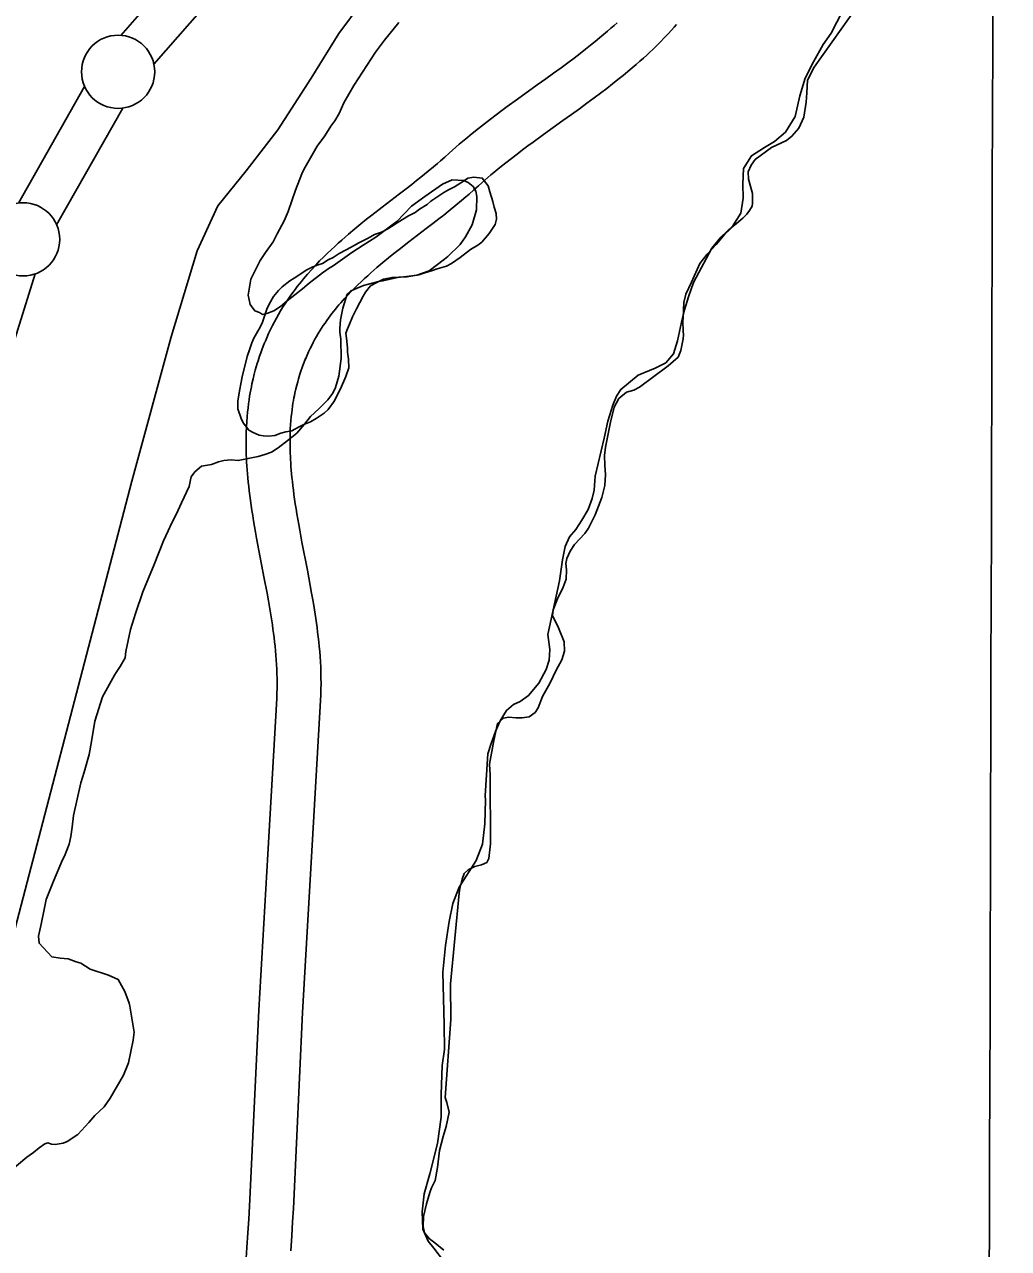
# Model space of a CAD drawing. Extents: x 3161564 to 3199464, y 849354 to 874788.
# Drawn here: x 3175603 to 3176275, y 868553 to 869390 of the extents above; entities that cross this region are included whole.
import ezdxf

# ---------------------------------------------------------------- set-up
doc = ezdxf.new("R2010")
doc.units = 0
for name, color, linetype in [('V-GRID-MAJR', 7, 'Continuous'), ('V-LEVE-TOET', 7, 'Continuous'), ('V-ROAD-CNTR', 7, 'Continuous'), ('V-SITE-VEGE', 7, 'Continuous'), ('V-SURV-LINE', 7, 'Continuous'), ('V-TOPO-SHOR', 7, 'Continuous')]:
    doc.layers.add(name, color=color, linetype=linetype)

msp = doc.modelspace()

# ---------------------------------------------------------------- linework, layer by layer
at = {"layer": 'V-GRID-MAJR'}
msp.add_spline([(3176222.14, 854791.12), (3176239.77, 860850.55), (3176257.4, 866913.07), (3176275.04, 872975.63), (3176275.05, 872978.67)], degree=3, dxfattribs=at)
at = {"layer": 'V-LEVE-TOET'}
msp.add_lwpolyline([(3175359.1, 867715.43), (3175439.31, 868019.7), (3175514.07, 868356.54), (3175516.81, 868380.59), (3175519.54, 868418.55), (3175524.06, 868459.79), (3175578.5, 868705.13), (3175675.95, 869077.67), (3175702.8, 869176.2), (3175720.71, 869235.13), (3175734.74, 869265.75), (3175754.17, 869289.67), (3175775.73, 869317.67), (3175798.58, 869353.05), (3175817.52, 869383.51), (3175913.2, 869512.25), (3175927.73, 869536.49), (3175937.51, 869556.47)], dxfattribs=at)
at = {"layer": 'V-ROAD-CNTR'}
for points in [[(3175767.03, 869172.86), (3175768.22, 869175.68), (3175769.51, 869178.55), (3175770.82, 869181.33), (3175772.16, 869184.02), (3175773.51, 869186.63), (3175774.88, 869189.16), (3175776.27, 869191.61), (3175777.67, 869193.98), (3175779.08, 869196.28), (3175780.5, 869198.52), (3175781.92, 869200.69), (3175783.35, 869202.79), (3175784.77, 869204.83), (3175786.2, 869206.81), (3175787.63, 869208.73), (3175789.06, 869210.6), (3175790.48, 869212.42), (3175791.9, 869214.18), (3175793.32, 869215.9), (3175794.72, 869217.57), (3175796.14, 869219.22), (3175798.91, 869222.34), (3175801.66, 869225.32), (3175804.36, 869228.14), (3175807.02, 869230.83), (3175809.63, 869233.39), (3175812.17, 869235.82), (3175814.66, 869238.14), (3175817.09, 869240.35), (3175819.47, 869242.47), (3175821.78, 869244.49), (3175824.05, 869246.45), (3175828.41, 869250.12), (3175832.55, 869253.52), (3175836.45, 869256.65), (3175840.12, 869259.56), (3175846.98, 869264.9), (3175858.94, 869274.1), (3175863.39, 869277.52), (3175867.24, 869280.51), (3175870.58, 869283.13), (3175873.46, 869285.41), (3175878.49, 869289.46), (3175882.18, 869292.51), (3175884.91, 869294.81), (3175886.92, 869296.53), (3175889.93, 869299.16), (3175892.94, 869301.86), (3175895.19, 869303.89), (3175897.47, 869305.91), (3175899.73, 869307.87), (3175901.97, 869309.79), (3175904.2, 869311.67), (3175908.56, 869315.26), (3175912.83, 869318.69), (3175916.99, 869321.95), (3175921.03, 869325.07), (3175924.96, 869328.04), (3175928.77, 869330.88), (3175932.48, 869333.62), (3175939.64, 869338.82), (3175953.02, 869348.42), (3175958.83, 869352.58), (3175964.24, 869356.48), (3175969.27, 869360.14), (3175973.93, 869363.58), (3175978.27, 869366.83), (3175982.29, 869369.89), (3175986.02, 869372.79), (3175989.48, 869375.52), (3175992.68, 869378.11), (3175995.66, 869380.56), (3175998.41, 869382.88), (3176000.97, 869385.08), (3176003.34, 869387.15), (3176005.54, 869389.12), (3176007.58, 869390.98)], [(3175794.64, 869161.14), (3175795.72, 869163.68), (3175796.77, 869166.01), (3175797.83, 869168.26), (3175798.91, 869170.44), (3175800.01, 869172.55), (3175801.12, 869174.61), (3175802.25, 869176.6), (3175803.39, 869178.54), (3175804.54, 869180.42), (3175805.7, 869182.25), (3175806.87, 869184.03), (3175808.05, 869185.76), (3175809.23, 869187.45), (3175810.41, 869189.09), (3175811.6, 869190.69), (3175812.79, 869192.25), (3175813.99, 869193.77), (3175815.18, 869195.26), (3175816.37, 869196.71), (3175817.56, 869198.12), (3175818.73, 869199.48), (3175821.14, 869202.2), (3175823.52, 869204.77), (3175825.87, 869207.22), (3175828.19, 869209.58), (3175830.49, 869211.83), (3175832.76, 869214), (3175834.99, 869216.07), (3175837.18, 869218.07), (3175839.33, 869219.99), (3175841.44, 869221.84), (3175843.49, 869223.6), (3175847.59, 869227.04), (3175851.47, 869230.23), (3175855.16, 869233.2), (3175858.66, 869235.97), (3175865.34, 869241.18), (3175877.23, 869250.32), (3175881.73, 869253.78), (3175885.69, 869256.85), (3175889.14, 869259.56), (3175892.19, 869261.97), (3175897.45, 869266.21), (3175901.39, 869269.46), (3175904.33, 869271.94), (3175906.55, 869273.84), (3175909.82, 869276.7), (3175913, 869279.56), (3175915.17, 869281.51), (3175917.26, 869283.35), (3175919.33, 869285.16), (3175921.39, 869286.92), (3175923.41, 869288.62), (3175927.49, 869291.99), (3175931.49, 869295.2), (3175935.4, 869298.27), (3175939.23, 869301.22), (3175942.98, 869304.05), (3175946.64, 869306.79), (3175950.21, 869309.41), (3175957.2, 869314.5), (3175970.49, 869324.03), (3175976.34, 869328.22), (3175981.84, 869332.18), (3175987, 869335.94), (3175991.83, 869339.51), (3175996.35, 869342.89), (3176000.58, 869346.11), (3176004.52, 869349.17), (3176008.21, 869352.09), (3176011.65, 869354.87), (3176014.85, 869357.51), (3176017.84, 869360.02), (3176020.62, 869362.41), (3176023.22, 869364.68), (3176025.63, 869366.84), (3176027.88, 869368.89), (3176029.98, 869370.84), (3176031.94, 869372.68), (3176033.78, 869374.46), (3176037.14, 869377.77), (3176040.06, 869380.75), (3176042.59, 869383.4), (3176044.78, 869385.77), (3176046.68, 869387.86), (3176048.28, 869389.66)], [(3175753.84, 868543.21), (3175754.64, 868553.95), (3175755.32, 868564.02), (3175755.92, 868573.46), (3175756.43, 868582.27), (3175762.79, 868716.19), (3175768.9, 868822.81), (3175775.01, 868929.28), (3175775.18, 868932.79), (3175775.28, 868936.17), (3175775.31, 868939.52), (3175775.29, 868942.83), (3175775.21, 868946.09), (3175775.09, 868949.32), (3175774.92, 868952.51), (3175774.72, 868955.65), (3175774.48, 868958.76), (3175774.21, 868961.83), (3175773.9, 868964.86), (3175773.57, 868967.85), (3175773.22, 868970.81), (3175772.85, 868973.73), (3175772.46, 868976.61), (3175772.05, 868979.43), (3175771.19, 868985.07), (3175770.29, 868990.54), (3175769.36, 868995.86), (3175768.43, 869001.04), (3175766.52, 869011.17), (3175762.83, 869030.34), (3175761.25, 869038.81), (3175760.53, 869042.82), (3175759.84, 869046.71), (3175759.21, 869050.48), (3175758.61, 869054.15), (3175758.05, 869057.71), (3175757.54, 869061.17), (3175757.07, 869064.53), (3175756.63, 869067.8), (3175756.24, 869070.97), (3175755.89, 869074.05), (3175755.57, 869077.04), (3175755.28, 869079.95), (3175755.04, 869082.77), (3175754.82, 869085.51), (3175754.64, 869088.16), (3175754.48, 869090.74), (3175754.36, 869093.25), (3175754.26, 869095.68), (3175754.18, 869098.04), (3175754.14, 869100.33), (3175754.11, 869102.59), (3175754.12, 869106.86), (3175754.21, 869110.92), (3175754.36, 869114.73), (3175754.57, 869118.32), (3175754.82, 869121.68), (3175755.11, 869124.85), (3175755.44, 869127.82), (3175755.79, 869130.61), (3175756.15, 869133.22), (3175756.53, 869135.68), (3175756.92, 869137.99), (3175757.32, 869140.15), (3175757.71, 869142.18), (3175758.12, 869144.13), (3175758.91, 869147.65), (3175759.68, 869150.79), (3175760.41, 869153.53), (3175761.08, 869155.92), (3175761.71, 869158.02), (3175762.29, 869159.9), (3175763.34, 869163.06), (3175764.18, 869165.48), (3175764.85, 869167.32), (3175765.88, 869170.01), (3175766.92, 869172.6)], [(3175784.56, 868551.82), (3175785.26, 868562.06), (3175785.86, 868571.65), (3175786.39, 868580.69), (3175792.75, 868714.62), (3175798.85, 868821.09), (3175804.97, 868927.71), (3175805.16, 868931.65), (3175805.27, 868935.6), (3175805.31, 868939.47), (3175805.28, 868943.27), (3175805.2, 868947), (3175805.06, 868950.66), (3175804.87, 868954.26), (3175804.64, 868957.79), (3175804.38, 868961.25), (3175804.07, 868964.65), (3175803.74, 868967.99), (3175803.38, 868971.27), (3175802.99, 868974.49), (3175802.59, 868977.65), (3175802.17, 868980.76), (3175801.73, 868983.83), (3175800.81, 868989.78), (3175799.87, 868995.54), (3175798.9, 869001.1), (3175797.93, 869006.48), (3175795.99, 869016.78), (3175792.3, 869035.93), (3175790.76, 869044.22), (3175790.06, 869048.07), (3175789.41, 869051.79), (3175788.8, 869055.39), (3175788.24, 869058.87), (3175787.71, 869062.22), (3175787.23, 869065.46), (3175786.79, 869068.6), (3175786.39, 869071.62), (3175786.03, 869074.54), (3175785.7, 869077.36), (3175785.41, 869080.09), (3175785.16, 869082.72), (3175784.93, 869085.26), (3175784.74, 869087.72), (3175784.57, 869090.1), (3175784.44, 869092.39), (3175784.33, 869094.61), (3175784.24, 869096.75), (3175784.17, 869098.83), (3175784.13, 869100.83), (3175784.11, 869102.73), (3175784.12, 869106.51), (3175784.19, 869110), (3175784.32, 869113.27), (3175784.5, 869116.32), (3175784.72, 869119.17), (3175784.96, 869121.84), (3175785.24, 869124.33), (3175785.53, 869126.66), (3175785.83, 869128.85), (3175786.15, 869130.89), (3175786.47, 869132.8), (3175786.8, 869134.59), (3175787.13, 869136.27), (3175787.44, 869137.8), (3175788.11, 869140.79), (3175788.75, 869143.35), (3175789.34, 869145.6), (3175789.9, 869147.56), (3175790.41, 869149.28), (3175790.86, 869150.74), (3175791.75, 869153.42), (3175792.43, 869155.39), (3175792.96, 869156.83), (3175793.81, 869159.07), (3175794.75, 869161.41)]]:
    msp.add_lwpolyline(points, dxfattribs=at)
msp.add_spline([(3176214.44, 872287.97), (3176116.81, 871676.86), (3176098.39, 871490.94), (3176090.67, 871415.87), (3176074.08, 871299.53), (3176058.21, 871187.52), (3176040.22, 871070.24), (3175999.55, 870899.04), (3175937.93, 870603.4), (3175884.93, 870365.76), (3175824.81, 870091.45), (3175789.97, 869942.79), (3175763.65, 869809.98), (3175731.11, 869705.44), (3175702.31, 869636.88), (3175675.03, 869598.47), (3175630.99, 869537.22), (3175579.38, 869482.41), (3175530.47, 869432.74), (3175484.14, 869377.74), (3175466.82, 869337.15), (3175448.87, 869288.95), (3175412.84, 869163.34), (3175354.17, 868894.67), (3175303.09, 868660.04), (3175288.27, 868568.95), (3175271.58, 868449.01), (3175249.11, 868331.03), (3175221.75, 868196.01), (3175175.82, 868026.92), (3175130.08, 867866.97), (3175087.93, 867676.37), (3175040.19, 867488.06), (3174985.36, 867232.29), (3174937.6, 866993.63), (3174859.65, 866658.78), (3174804.6, 866380.11), (3174764.51, 866230.53), (3174736.38, 866088.41)], degree=3, dxfattribs=at)
at = {"layer": 'V-SITE-VEGE'}
for points in [[(3176161.71, 869398.95), (3176153.76, 869383.87), (3176148.29, 869376.01), (3176141.7, 869364.28), (3176136.11, 869353.06), (3176132.39, 869341.09), (3176129.17, 869326.88), (3176122.58, 869316.15), (3176115.24, 869309.79), (3176108.27, 869305.79), (3176099.43, 869300.04), (3176093.96, 869291.31), (3176093.48, 869280.6), (3176093.74, 869271.13), (3176092.13, 869260.91), (3176086.66, 869252.17), (3176078.45, 869244.31), (3176072.36, 869236.82), (3176059.81, 869213.38), (3176056.33, 869203.66), (3176053.73, 869194.68), (3176051.62, 869186.33), (3176048.77, 869173.61), (3176046.05, 869164.63), (3176040.82, 869158.52), (3176033.72, 869154.9), (3176022.02, 869150.15), (3176010.07, 869140.41), (3176007.21, 869135.79), (3176004.6, 869129.68), (3176001.25, 869118.59), (3175998.78, 869106.99), (3175992.71, 869081.07), (3175991.85, 869071.47), (3175990.49, 869065.86), (3175987.76, 869058.38), (3175983.54, 869051.02), (3175979.31, 869044.66), (3175975.08, 869039.67), (3175972.1, 869032.94), (3175970.24, 869023.96), (3175968.27, 869009.63), (3175960.23, 868972.85), (3175961.61, 868962.64), (3175961.25, 868955.29), (3175959.14, 868949.05), (3175954.04, 868939.7), (3175947.08, 868931.21), (3175941.48, 868927.09), (3175936.87, 868924.97), (3175932.14, 868920.98), (3175927.79, 868913.87), (3175924.56, 868906.63), (3175921.58, 868898.53), (3175919.23, 868891.3), (3175917.4, 868862.76), (3175917.78, 868859.77), (3175917.3, 868843.44), (3175915.7, 868829.73), (3175911.23, 868818.39), (3175899.67, 868800.3), (3175895.45, 868789.2), (3175892.85, 868776.74), (3175890.26, 868760.29), (3175888.42, 868742.21), (3175889.47, 868706.08), (3175889.62, 868689.26), (3175888.01, 868678.41), (3175887.42, 868658.47), (3175887.45, 868643.02), (3175884.98, 868625.2), (3175879.65, 868604.38), (3175875.81, 868590.67), (3175874.46, 868578.33), (3175874.97, 868566.61), (3175878.48, 868558.4), (3175882.34, 868553.67), (3175888.96, 868544.83)], [(3175756.85, 869198.33), (3175755.59, 869204.83), (3175757.26, 869215.77), (3175763.75, 869228.58), (3175767.25, 869233.84), (3175772.49, 869241.32), (3175775.43, 869246.6), (3175780.14, 869255.5), (3175782.83, 869261.92), (3175787.95, 869276.44), (3175792.15, 869287.61), (3175793.63, 869290.67), (3175802.73, 869306.51), (3175807.96, 869313.7), (3175812.06, 869320.37), (3175814.68, 869323.97), (3175817.61, 869328.97), (3175820.87, 869336.21), (3175827.63, 869348.16), (3175842.51, 869370.9), (3175848.62, 869378.93), (3175858.47, 869391.09)], [(3175616.03, 868784.89), (3175617.6, 868791.89), (3175622.4, 868804.45), (3175628.65, 868818.95), (3175630.12, 868821.45), (3175633.12, 868829.54), (3175634.37, 868834.86), (3175635.36, 868841.32), (3175636.11, 868849.18), (3175641.13, 868871.59), (3175643.56, 868878.85), (3175646.93, 868890.88), (3175648.55, 868899.86), (3175650.84, 868913.6), (3175656.02, 868930.37), (3175664.24, 868945.1), (3175665.41, 868947.05), (3175668.04, 868950.93), (3175671.56, 868957.04), (3175671.94, 868961.25), (3175675.11, 868976.38), (3175678.46, 868987.29), (3175683.59, 869002.09), (3175691.34, 869020.78), (3175697.63, 869036.96), (3175700.88, 869043.64), (3175703.27, 869049.22), (3175706.5, 869055.34), (3175710.06, 869062.86), (3175715.1, 869074), (3175716.05, 869078.49), (3175716.67, 869080.72), (3175719, 869084.05), (3175723.59, 869087.88), (3175730.38, 869089.13), (3175735.21, 869090.99), (3175738.89, 869091.75), (3175743.96, 869092.2), (3175748.74, 869091.8), (3175762.32, 869094.59), (3175766.86, 869095.89), (3175771.4, 869097.47), (3175775.97, 869100.46), (3175783.14, 869105.93), (3175788.88, 869110.58), (3175794.09, 869116.65), (3175798.15, 869121.91), (3175803.91, 869127.13), (3175809.96, 869133.18), (3175813.45, 869137.88), (3175815.23, 869141.78), (3175817.37, 869149.34), (3175819.06, 869161.4), (3175818.81, 869174.64), (3175818.07, 869179.45), (3175818.13, 869181.98), (3175818.55, 869187.88), (3175820.15, 869196.01), (3175823.19, 869205.51), (3175825.48, 869207.43), (3175828.33, 869208.77), (3175834.3, 869211.45), (3175844.5, 869214.03), (3175847.61, 869214.52), (3175857.52, 869216.82), (3175863.73, 869217.52), (3175870.79, 869218.49), (3175879.3, 869221.38), (3175889.62, 869229.31), (3175891.92, 869231.23), (3175900.28, 869239.48), (3175904.06, 869244.74), (3175908.47, 869252.8), (3175911.53, 869263.15), (3175911.73, 869272.15), (3175910.98, 869275.83), (3175909.36, 869278.97), (3175905.77, 869281.87), (3175902.7, 869283.06), (3175894.82, 869283.53), (3175888.28, 869280.58), (3175876.26, 869272.14), (3175867.1, 869265.59), (3175857, 869255.13), (3175854.7, 869253.21), (3175842.67, 869244.48), (3175834.1, 869239.05), (3175826.38, 869233.88), (3175813.5, 869224.89), (3175810.93, 869223.25), (3175806.34, 869219.98), (3175797.17, 869212.88), (3175792.58, 869209.04), (3175782.25, 869200.83), (3175777.65, 869197), (3175773.08, 869194.01), (3175768.25, 869192.15), (3175765.42, 869191.65), (3175763.2, 869192.83), (3175760.13, 869194.03), (3175756.85, 869198.33)], [(3175589.86, 868603.61), (3175604.22, 868615.66), (3175608.79, 868618.94), (3175612.81, 868622.22), (3175616.54, 868624.95), (3175618.52, 868625.47), (3175621.03, 868624.57), (3175623.57, 868624.51), (3175629.22, 868625.22), (3175631.78, 868626.57), (3175639.21, 868631.18), (3175646.72, 868639.45), (3175650.77, 868644.15), (3175657.1, 868650.19), (3175661.18, 868656.01), (3175670.28, 868671.85), (3175673.85, 868680.21), (3175677.03, 868695.62), (3175677.72, 868701.24), (3175674.75, 868719.05), (3175674.24, 868721.03), (3175671.33, 868728.98), (3175666.73, 868737.25), (3175660.04, 868740.22), (3175647.46, 868744.18), (3175641.09, 868748.27), (3175638.01, 868749.18), (3175632.43, 868751.28), (3175627.09, 868751.69), (3175621.48, 868752.67), (3175612.68, 868761.88), (3175612.23, 868766.68), (3175614.12, 868775.08), (3175616.03, 868784.89)]]:
    msp.add_lwpolyline(points, dxfattribs=at)
at = {"layer": 'V-SURV-LINE'}
for points in [[(3175668.5, 869382.32), (3175733.97, 869457.26)], [(3175756.55, 869437.51), (3175691.08, 869362.57)], [(3175598.56, 869267.69), (3175643.75, 869347.42)], [(3175669.85, 869332.63), (3175624.66, 869252.9)], [(3175610.09, 869219.36), (3175575.41, 869108.8)]]:
    msp.add_lwpolyline(points, dxfattribs=at)
for centre in [(3175666.65, 869357.4), (3175601.76, 869242.92)]:
    msp.add_circle(centre, 25, dxfattribs=at)
at = {"layer": 'V-TOPO-SHOR'}
for points in [[(3176173.1, 869403.87), (3176142.26, 869360.58), (3176137.67, 869351.73), (3176137.31, 869343), (3176136.82, 869336.77), (3176135.21, 869326.43), (3176131.73, 869318.94), (3176127.01, 869313.33), (3176123.27, 869310.46), (3176113.06, 869305.71), (3176101.86, 869297.47), (3176099.25, 869293.6), (3176097.14, 869288.99), (3176097.39, 869284.13), (3176100.15, 869274.29), (3176100.04, 869267.68), (3176099.79, 869265.56), (3176098.05, 869262.57), (3176096.31, 869260.2), (3176093.45, 869257.33), (3176087.72, 869252.59), (3176081.12, 869246.47), (3176075.4, 869239.48), (3176069.18, 869232.75), (3176064.08, 869226.38), (3176058.37, 869213.66), (3176054.52, 869205.56), (3176053.16, 869199.7), (3176052.8, 869189.23), (3176052.55, 869187.11), (3176052.69, 869180.26), (3176052.94, 869177.76), (3176052.7, 869174.9), (3176051.09, 869166.92), (3176049.23, 869162.31), (3176042.38, 869156.44), (3176022.84, 869141.83), (3176018.98, 869139.96), (3176014, 869138.46), (3176008.89, 869134.08), (3176005.66, 869128.22), (3176003.19, 869118), (3175999.6, 869100.93), (3175998.98, 869095.19), (3175999.12, 869088.46), (3175999.62, 869082.23), (3175999.14, 869074.63), (3175997.28, 869066.53), (3175992.69, 869054.68), (3175988.09, 869045.46), (3175985.6, 869041.96), (3175978.39, 869034.48), (3175975.53, 869029.74), (3175973.29, 869024.87), (3175972.67, 869021.38), (3175972.93, 869017.02), (3175972.69, 869010.79), (3175970.83, 869005.18), (3175966.85, 868997.32), (3175964, 868989.84), (3175963.51, 868985.85), (3175967.51, 868977.51), (3175971.51, 868967.92), (3175971.64, 868961.57), (3175969.78, 868955.71), (3175965.93, 868948.47), (3175961.83, 868939.87), (3175956.74, 868930.52), (3175953.63, 868922.78), (3175951.52, 868919.67), (3175947.41, 868916.67), (3175942.8, 868915.92), (3175938.69, 868915.91), (3175933.45, 868916.4), (3175930.09, 868915.77), (3175925.86, 868912.03), (3175923.38, 868900.43), (3175920.42, 868884.36), (3175920.8, 868876.88), (3175921.12, 868829.78), (3175919.89, 868819.8), (3175918.65, 868817.06), (3175914.91, 868815.56), (3175910.3, 868814.31), (3175905.82, 868812.06), (3175903.21, 868809.69), (3175901.84, 868805.7), (3175900.23, 868799.34), (3175899.61, 868796.1), (3175893.85, 868734.28), (3175893.89, 868709.86)], [(3175754.9, 869162.9), (3175756.71, 869168.2), (3175757.93, 869172.12), (3175759.41, 869175.46), (3175762.06, 869180.19), (3175763.81, 869182.96), (3175765.3, 869186.3), (3175767.12, 869191.89), (3175768.32, 869195.24), (3175769.81, 869198.59), (3175772.75, 869203.87), (3175776.22, 869208.01), (3175778.81, 869210.49), (3175783.98, 869214.59), (3175786.84, 869216.49), (3175795.7, 869222.2), (3175799.68, 869224.08), (3175803.38, 869225.4), (3175806.21, 869226.46), (3175810.21, 869228.9), (3175813.63, 869230.51), (3175817.64, 869233.23), (3175822.48, 869235.66), (3175827.9, 869238.63), (3175830.75, 869240.25), (3175833.88, 869241.87), (3175837.59, 869243.75), (3175841.87, 869246.19), (3175846.69, 869247.76), (3175850.4, 869249.93), (3175854.68, 869252.37), (3175857.26, 869254.28), (3175860.97, 869256.44), (3175864.97, 869258.88), (3175869.53, 869261.31), (3175872.68, 869263.49), (3175877.82, 869266.75), (3175880.41, 869268.94), (3175883.84, 869271.4), (3175889.28, 869274.93), (3175892.42, 869276.83), (3175896.4, 869278.71), (3175902.69, 869282.78), (3175905.55, 869284.69), (3175909.79, 869285.43), (3175915.41, 869284.74), (3175919.51, 869279.58), (3175920.54, 869275.33), (3175922.64, 869268.8), (3175923.67, 869264.84), (3175924.98, 869260.58), (3175925.17, 869256.64), (3175924.24, 869253), (3175920.16, 869246.9), (3175915.24, 869241.1), (3175912.37, 869238.92), (3175907.52, 869235.93), (3175900.35, 869230.47), (3175897.49, 869228.56), (3175894.34, 869226.38), (3175890.92, 869224.49), (3175884.68, 869222.67), (3175881.56, 869221.61), (3175876.18, 869220.05), (3175872.2, 869218.73), (3175864, 869217.23), (3175858.37, 869217.08), (3175853.86, 869216.91), (3175847.91, 869215.64), (3175843.36, 869213.49), (3175839.08, 869211.06), (3175835.61, 869206.91), (3175834.13, 869204.13), (3175831.78, 869199.68), (3175829.43, 869195.51), (3175828.24, 869192.73), (3175826.77, 869189.94), (3175824.68, 869184.92), (3175823.48, 869181.85), (3175822.28, 869178.78), (3175822.77, 869175.4), (3175823.46, 869168.9), (3175823.39, 869165.81), (3175824.12, 869161), (3175824.26, 869155.09), (3175822.16, 869149.22), (3175818.58, 869140.86), (3175816.23, 869136.41), (3175814.45, 869132.51), (3175810.09, 869126.7), (3175807.5, 869124.22), (3175802.06, 869120.41), (3175798.07, 869118.25), (3175793.52, 869116.38), (3175789.82, 869114.5), (3175785.25, 869112.07), (3175781.29, 869111.32), (3175777.9, 869110.55), (3175773.64, 869108.96), (3175769.4, 869108.5), (3175766.03, 869108.58)], [(3175766.03, 869108.58), (3175762.95, 869109.21), (3175759.04, 869110.99), (3175755.98, 869112.47), (3175752.16, 869117.63), (3175750.82, 869120.47), (3175748.44, 869127), (3175748.57, 869132.63), (3175749.88, 869140.49), (3175750.52, 869144.13), (3175751.48, 869148.9), (3175754.9, 869162.9)], [(3175893.89, 868709.86), (3175890.1, 868656.64), (3175891.35, 868653.03), (3175892.86, 868646.55), (3175890.75, 868636.71), (3175888.65, 868629.97), (3175886.29, 868620.37), (3175884.81, 868608.66), (3175883.21, 868599.81), (3175880.72, 868594.7), (3175879.61, 868591.58), (3175877.38, 868583.98), (3175875.39, 868575.12), (3175875.03, 868568.39), (3175875.91, 868564.16), (3175879.53, 868560.05), (3175883.15, 868557.32), (3175889.14, 868552.22)]]:
    msp.add_lwpolyline(points, dxfattribs=at)

doc.saveas('drawing.dxf')
